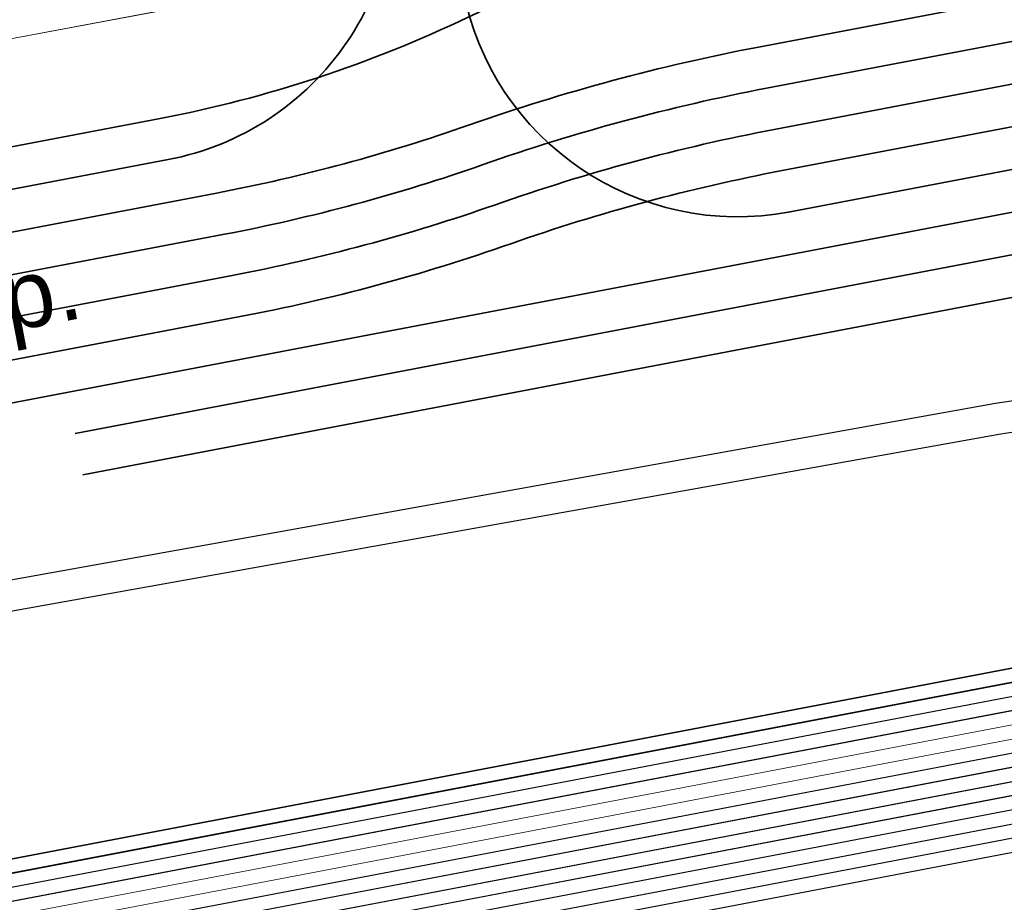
# Model space of a CAD drawing. Header units: metres. Extents: x -502 to 161, y -108 to 174.
# Tile 386 of 656: x -130.74 to -127.22, y -28.11 to -24.96. Entities that reach past the tile are written whole.
import ezdxf

# ---------------------------------------------------------------- set-up
doc = ezdxf.new("R2010")
doc.units = ezdxf.units.M
doc.header["$LTSCALE"] = 0.1
doc.linetypes.add('237', pattern=[93, 75, -18])
doc.linetypes.add('239', pattern=[93, 75, -18])
for name, color, linetype in [('BRI31-005.05-5p02-Koordinierung Lageplan 4. BA ZOB West 2022-06-15', 7, 'Continuous'), ('BRI31-005.06-5f07-Koordinierung Lageplan 4. BA ZOB Fernbusbahnh', 7, 'Continuous'), ('BRI32-005.02-5f05-Koordinierung Schemaplan 4 BA ZOB Teilbereich', 7, 'Continuous'), ('BRI32-005.03-5f06-Koordinierung Schemaplan 4 BA ZOB Teilbereich 2 Ost - Bahnhofsallee 2023-01-21', 7, 'Continuous')]:
    doc.layers.add(name, color=color, linetype=linetype)
doc.styles.add('Arial', font='arial.ttf')

msp = doc.modelspace()

# ---------------------------------------------------------------- linework, layer by layer
at = {"layer": 'BRI31-005.05-5p02-Koordinierung Lageplan 4. BA ZOB West 2022-06-15', "color": 7, "linetype": 'Continuous', "lineweight": 18, "transparency": 33554687}
msp.add_line((-155.1515, -29.6079), (-106.4774, -20.456), dxfattribs=at)
msp.add_line((-155.1515, -29.6079), (-106.4774, -20.456), dxfattribs=at)
at = {"layer": 'BRI31-005.05-5p02-Koordinierung Lageplan 4. BA ZOB West 2022-06-15', "color": 6, "linetype": 'Continuous', "lineweight": 25, "true_color": 0xff00ff, "transparency": 33554687, "flags": 128}
for points in [[(-12.8197, -7.1584), (-13.0948, -7.1684), (-17.6753, -7.3484), (-25.0233, -7.7685), (-29.4119, -8.0888), (-36.588, -9.7298), (-36.8022, -9.7791), (-48.761, -11.229), (-54.8582, -12.3594), (-60.5568, -13.5195), (-72.2392, -15.9794), (-83.9386, -18.0493), (-95.7552, -20.2994), (-107.5641, -22.6294), (-119.3715, -24.8394), (-124.8625, -26.009), (-126.093, -26.1489), (-127.2478, -26.3291), (-138.8097, -28.3993), (-150.5411, -30.6494), (-156.6329, -31.8278), (-162.3974, -31.1788), (-174.3003, -29.339)], [(-174.3171, -29.4477), (-162.412, -31.2879), (-156.6285, -31.939), (-150.5203, -30.7574), (-138.7897, -28.5075), (-127.2296, -26.4376), (-126.0783, -26.2579), (-124.8448, -26.1177), (-119.3499, -24.9473), (-107.5433, -22.7374), (-95.7342, -20.4074), (-83.9188, -18.1575), (-72.2182, -16.0874), (-60.5345, -13.6272), (-54.8372, -12.4674), (-48.7444, -11.3378), (-36.7832, -9.8876), (-36.5634, -9.837), (-29.3955, -8.1979), (-25.0161, -7.8783), (-17.67, -7.4583), (-13.0906, -7.2783), (-12.8157, -7.2683)]]:
    msp.add_lwpolyline(points, dxfattribs=at)
at = {"layer": 'BRI31-005.05-5p02-Koordinierung Lageplan 4. BA ZOB West 2022-06-15', "color": 190, "linetype": 'Continuous', "lineweight": 35, "true_color": 0x7f00ff, "transparency": 33554687, "flags": 128}
for points in [[(-55.7007, -13.3634), (-59.4327, -13.9934), (-61.4087, -14.3464), (-62.2647, -14.4984), (-62.6667, -14.5974), (-62.8907, -14.7334), (-63.5967, -15.2334), (-64.4177, -15.8004), (-64.8657, -15.8864), (-69.7037, -16.7484), (-75.4637, -17.6884), (-81.7337, -18.6534), (-88.9077, -20.0034), (-93.6827, -20.7334), (-98.9647, -21.6334), (-104.5957, -22.9234), (-121.8907, -26.2934), (-126.8117, -27.2034), (-150.4477, -31.7134), (-157.1307, -33.0134), (-162.7687, -32.1234), (-174.7807, -30.4434), (-178.1477, -29.6134), (-179.1357, -29.4334)], [(-93.6747, -20.7824), (-98.9547, -21.6824), (-104.5847, -22.9724), (-121.8807, -26.3424), (-126.8027, -27.2524), (-150.4387, -31.7624), (-150.7407, -31.8214), (-157.1297, -33.0644), (-162.7757, -32.1724), (-174.7877, -30.4934), (-178.1567, -29.6624), (-179.1357, -29.4844)]]:
    msp.add_lwpolyline(points, dxfattribs=at)
at = {"layer": 'BRI31-005.05-5p02-Koordinierung Lageplan 4. BA ZOB West 2022-06-15', "color": 250, "linetype": 'Continuous', "lineweight": 25, "true_color": 0x333333, "transparency": 33554687, "flags": 128}
for points in [[(-179.1357, -29.7394), (-178.2047, -29.9074), (-176.5237, -30.3244), (-174.8367, -30.8434), (-162.8247, -32.5154), (-157.1227, -33.4214), (-150.6707, -32.1644), (-150.3757, -32.1054), (-126.7397, -27.5954), (-121.8107, -26.6854), (-104.5117, -23.3154), (-93.6067, -21.1744), (-88.8337, -20.4444), (-81.6527, -19.0944), (-75.3827, -18.1294), (-69.6317, -17.1894), (-64.2647, -16.2324), (-63.2977, -15.6984), (-62.6077, -15.0894), (-62.1947, -14.8414), (-59.6597, -14.3864), (-59.3767, -14.3364), (-55.6447, -13.7064)], [(-55.6367, -13.7554), (-59.3687, -14.3854), (-59.6507, -14.4354), (-62.1767, -14.8894), (-62.5777, -15.1304), (-63.2687, -15.7394), (-64.2477, -16.2804), (-69.6237, -17.2384), (-75.3737, -18.1784), (-81.6437, -19.1434), (-88.8257, -20.4934), (-93.5977, -21.2234), (-104.5017, -23.3644), (-121.8007, -26.7344), (-126.7307, -27.6444), (-150.3667, -32.1544), (-150.6607, -32.2134), (-157.1217, -33.4724), (-162.8317, -32.5644), (-174.8437, -30.8934), (-176.5357, -30.3734), (-178.2147, -29.9564), (-179.1357, -29.7904)], [(-55.6287, -13.8044), (-59.3607, -14.4344), (-59.6427, -14.4844), (-62.1587, -14.9374), (-62.5477, -15.1714), (-63.2397, -15.7804), (-64.2307, -16.3284), (-69.6157, -17.2874), (-75.3647, -18.2274), (-81.6347, -19.1924), (-88.8177, -20.5424), (-93.5887, -21.2724), (-104.4917, -23.4134), (-121.7907, -26.7834), (-126.7217, -27.6934), (-150.3577, -32.2034), (-150.6507, -32.2624), (-157.1207, -33.5234), (-162.8387, -32.6134), (-174.8507, -30.9434), (-176.5477, -30.4224), (-178.2247, -30.0054), (-179.1357, -29.8414)], [(-55.6207, -13.8534), (-59.3527, -14.4834), (-59.6277, -14.5324), (-62.1407, -14.9854), (-62.5177, -15.2124), (-63.2107, -15.8214), (-64.2137, -16.3764), (-69.6077, -17.3364), (-75.3557, -18.2764), (-81.6257, -19.2414), (-88.8097, -20.5914), (-93.5797, -21.3214), (-104.4817, -23.4624), (-121.7807, -26.8324), (-126.7127, -27.7424), (-150.3487, -32.2524), (-150.6407, -32.3114), (-157.1197, -33.5744), (-162.8457, -32.6624), (-174.8577, -30.9934), (-176.5597, -30.4714), (-178.2347, -30.0544), (-179.1357, -29.8924)], [(-55.6127, -13.9024), (-59.3447, -14.5324), (-59.6247, -14.5824), (-62.1227, -15.0334), (-62.4877, -15.2534), (-63.1817, -15.8624), (-64.1967, -16.4244), (-69.5997, -17.3854), (-75.3467, -18.3254), (-81.6167, -19.2904), (-88.8017, -20.6404), (-93.5707, -21.3704), (-104.4717, -23.5114), (-121.7707, -26.8814), (-126.7037, -27.7914), (-150.3397, -32.3014), (-150.6307, -32.3604), (-157.1187, -33.6254), (-162.8527, -32.7114), (-174.8647, -31.0434), (-176.5717, -30.5204), (-178.2447, -30.1034), (-179.1357, -29.9434)], [(-55.6047, -13.9514), (-59.3367, -14.5814), (-62.1047, -15.0814), (-62.4577, -15.2944), (-63.1527, -15.9034), (-64.1797, -16.4724), (-69.5917, -17.4344), (-75.3377, -18.3744), (-81.6077, -19.3394), (-88.7937, -20.6894), (-93.5617, -21.4194), (-104.4617, -23.5604), (-121.7607, -26.9304), (-126.6947, -27.8404), (-150.3307, -32.3504), (-150.6207, -32.4094), (-157.1177, -33.6764), (-162.8597, -32.7604), (-174.8717, -31.0934), (-176.5837, -30.5694), (-178.2547, -30.1524), (-179.1357, -29.9944)], [(-62.5057, -14.9114), (-62.7017, -15.0274), (-63.4007, -15.5204), (-64.2987, -16.1364), (-69.6477, -17.0914), (-75.4007, -18.0314), (-81.6707, -18.9964), (-88.8497, -20.3464), (-93.6247, -21.0764), (-104.5317, -23.2174), (-121.8307, -26.5874), (-126.7577, -27.4974), (-150.3937, -32.0074), (-150.6907, -32.0664), (-157.1247, -33.3194), (-162.8107, -32.4174), (-174.8227, -30.7434), (-176.4997, -30.2264), (-178.1847, -29.8094), (-179.1357, -29.6374)], [(-62.4797, -14.9544), (-62.6747, -15.0694), (-63.3727, -15.5614), (-64.2817, -16.1844), (-69.6397, -17.1404), (-75.3917, -18.0804), (-81.6617, -19.0454), (-88.8417, -20.3954), (-93.6157, -21.1254), (-104.5217, -23.2664), (-121.8207, -26.6364), (-126.7487, -27.5464), (-150.3847, -32.0564), (-150.6807, -32.1154), (-157.1237, -33.3704), (-162.8177, -32.4664), (-174.8297, -30.7934), (-176.5117, -30.2754), (-178.1947, -29.8584), (-179.1357, -29.6884)], [(-93.6667, -20.8314), (-98.9447, -21.7314), (-104.5737, -23.0214), (-121.8707, -26.3914), (-126.7937, -27.3014), (-150.4297, -31.8114), (-150.7307, -31.8704), (-157.1287, -33.1154), (-162.7827, -32.2214), (-174.7947, -30.5434), (-178.1657, -29.7114), (-179.1357, -29.5354)], [(-93.6587, -20.8804), (-98.9347, -21.7804), (-104.5627, -23.0704), (-121.8607, -26.4404), (-126.7847, -27.3504), (-150.4207, -31.8604), (-150.7207, -31.9194), (-157.1277, -33.1664), (-162.7897, -32.2704), (-174.8017, -30.5934), (-178.1747, -29.7604), (-179.1357, -29.5864)]]:
    msp.add_lwpolyline(points, dxfattribs=at)
at = {"layer": 'BRI31-005.05-5p02-Koordinierung Lageplan 4. BA ZOB West 2022-06-15', "color": 7, "linetype": '239', "lineweight": 18, "transparency": 33554687, "flags": 128}
msp.add_lwpolyline([(-155.1515, -29.6079), (-106.4774, -20.456), (-106.6067, -19.7681), (-155.2808, -28.92)], dxfattribs=at)
at = {"layer": 'BRI31-005.05-5p02-Koordinierung Lageplan 4. BA ZOB West 2022-06-15', "color": 116, "linetype": 'Continuous', "lineweight": 13, "true_color": 0x007f3f, "transparency": 33554687, "flags": 128}
for points in [[(-150.4307, -31.8114), (-126.7937, -27.3014), (-121.8697, -26.3914), (-104.5727, -23.0214), (-98.8977, -21.7234), (-93.6667, -20.8304)], [(-150.4217, -31.8604), (-126.7847, -27.3504), (-121.8597, -26.4404), (-104.5617, -23.0704), (-98.9347, -21.7804), (-93.6587, -20.8794)], [(-93.6347, -21.0284), (-98.8577, -21.9194), (-104.5307, -23.2174), (-121.8317, -26.5874), (-126.7577, -27.4974), (-150.3927, -32.0074)], [(-93.6267, -21.0774), (-98.8947, -21.9764), (-104.5197, -23.2664), (-121.8217, -26.6364), (-126.7487, -27.5464), (-150.3837, -32.0564)]]:
    msp.add_lwpolyline(points, dxfattribs=at)
at = {"layer": 'BRI31-005.05-5p02-Koordinierung Lageplan 4. BA ZOB West 2022-06-15', "color": 251, "linetype": 'Continuous', "lineweight": 13, "true_color": 0x5b5b5b, "transparency": 33554687, "flags": 128}
for points in [[(-93.6507, -20.9294), (-98.8777, -21.8214), (-104.5517, -23.1194), (-121.8507, -26.4894), (-126.7757, -27.3994), (-150.4117, -31.9094), (-150.7107, -31.9684), (-157.1267, -33.2174), (-162.7967, -32.3194), (-174.8087, -30.6434), (-176.5547, -29.7624), (-176.4667, -28.8414), (-176.3907, -28.5144)], [(-93.6427, -20.9784), (-98.9147, -21.8784), (-104.5407, -23.1684), (-121.8407, -26.5384), (-126.7667, -27.4484), (-150.4027, -31.9584), (-150.7007, -32.0174), (-157.1257, -33.2684), (-162.8037, -32.3684), (-174.8157, -30.6934), (-176.6607, -29.8214), (-176.5657, -28.8254), (-176.4877, -28.4914)]]:
    msp.add_lwpolyline(points, dxfattribs=at)
at = {"layer": 'BRI31-005.05-5p02-Koordinierung Lageplan 4. BA ZOB West 2022-06-15', "color": 7, "linetype": 'Continuous', "lineweight": 35, "transparency": 33554687, "flags": 128}
for points in [[(-129.6478, -22.252), (-129.1528, -24.8479), (-129.1528, -24.8479, 0.414213), (-127.9832, -25.6428), (-127.9832, -25.6428), (-126.1708, -25.2972, 0.086894), (-124.5576, -24.6868, -0.086894), (-122.7992, -24.0213)], [(-138.6494, -26.7384), (-138.0339, -26.6704, -0.189316), (-137.6121, -26.7817, 0.208112), (-136.3043, -27.0769), (-129.9779, -25.8705, 0.037142), (-129.0369, -25.6175, -0.037666), (-128.0394, -25.3481), (-126.5977, -25.0732), (-126.5977, -25.0732, 0.076344), (-124.9953, -24.5049), (-124.9953, -24.5049), (-124.9953, -24.5049, -0.045343), (-123.1385, -23.7142), (-123.1385, -23.7142, -0.068324), (-122.4321, -23.5889), (-122.4321, -23.5889, 0.035903), (-121.7143, -23.509), (-121.7143, -23.509)], [(-121.7143, -23.509), (-121.7143, -23.509, 0.077797), (-124.9243, -24.6371), (-124.9243, -24.6371), (-124.9243, -24.6371, -0.076344), (-126.5696, -25.2206), (-126.5696, -25.2206), (-128.0113, -25.4955, 0.037449), (-128.9815, -25.757), (-128.9815, -25.757, -0.037369), (-129.9498, -26.0178), (-129.9498, -26.0178), (-136.2762, -27.2242), (-136.2762, -27.2242, -0.208112), (-137.7007, -26.9027), (-137.7007, -26.9027, 0.128116), (-138.1528, -26.7235, 0.076484), (-138.6494, -26.7384)], [(-139.7344, -27.2507), (-139.7344, -27.2507, -0.109826), (-137.9907, -27.3137), (-137.9907, -27.3137, 0.111281), (-136.2481, -27.3716), (-126.1427, -25.4446)]]:
    msp.add_lwpolyline(points, format="xyb", dxfattribs=at)
at = {"layer": 'BRI31-005.05-5p02-Koordinierung Lageplan 4. BA ZOB West 2022-06-15', "color": 190, "linetype": 'Continuous', "lineweight": 35, "true_color": 0x7f00ff, "transparency": 33554687, "flags": 128}
for points in [[(-138.7039, -26.4434, 0.088199), (-138.3958, -26.3279, -0.105021), (-138.086, -26.2234, -0.189314), (-137.3461, -26.4187), (-137.3461, -26.4187, 0.208112), (-136.3886, -26.6348), (-136.3886, -26.6348), (-130.2075, -25.4562, 0.414214), (-129.4125, -24.2866), (-129.7951, -22.2801)], [(-138.7039, -26.4434), (-138.0687, -26.3724), (-138.0687, -26.3724, -0.189315), (-137.4347, -26.5397), (-137.4347, -26.5397), (-137.4347, -26.5397, 0.208114), (-136.3605, -26.7822), (-136.3605, -26.7822), (-130.0341, -25.5758), (-130.0341, -25.5758, 0.0374), (-129.13, -25.3322), (-129.13, -25.3322, -0.037418), (-128.0956, -25.0535), (-126.6539, -24.7786), (-126.6539, -24.7786, 0.076344), (-125.1374, -24.2407), (-125.1374, -24.2407, -0.045343), (-123.2306, -23.4287), (-123.2306, -23.4287, -0.052476), (-122.6289, -23.3023), (-122.6289, -23.3023), (-121.7688, -23.214)]]:
    msp.add_lwpolyline(points, format="xyb", dxfattribs=at)
at = {"layer": 'BRI31-005.05-5p02-Koordinierung Lageplan 4. BA ZOB West 2022-06-15', "color": 1, "linetype": 'Continuous', "lineweight": 35, "true_color": 0xff0000, "transparency": 33554687, "flags": 128}
msp.add_lwpolyline([(-121.8196, -22.9387, -0.086678), (-122.2836, -22.9432), (-122.2836, -22.9432, 0.048933), (-122.8326, -22.9072, 0.068988), (-123.3611, -22.998), (-123.3611, -22.998, 0.045511), (-125.3504, -23.8443), (-125.3504, -23.8443, -0.076344), (-126.7382, -24.3365), (-128.0325, -24.5833, 0.064943), (-129.134, -24.9461), (-129.134, -24.9461, -0.064946), (-130.2356, -25.3088), (-130.2356, -25.3088), (-136.4167, -26.4875), (-136.4167, -26.4875, -0.208112), (-137.2574, -26.2978), (-137.2574, -26.2978, 0.189316), (-138.1034, -26.0744)], format="xyb", dxfattribs=at)
at = {"layer": 'BRI31-005.05-5p02-Koordinierung Lageplan 4. BA ZOB West 2022-06-15', "color": 3, "linetype": 'Continuous', "lineweight": 35, "true_color": 0x00ff00, "transparency": 33554687, "flags": 128}
msp.add_lwpolyline([(-138.6767, -26.5909), (-138.0513, -26.5214, -0.189315), (-137.5234, -26.6607), (-137.5234, -26.6607, 0.208112), (-136.3324, -26.9295), (-136.3324, -26.9295), (-130.006, -25.7232), (-130.006, -25.7232, 0.037368), (-129.081, -25.474), (-129.081, -25.474, -0.037448), (-128.0675, -25.2008), (-126.6258, -24.9259, 0.076344), (-125.0664, -24.3728), (-125.0664, -24.3728, -0.045343), (-123.1846, -23.5715), (-123.1846, -23.5715), (-123.1846, -23.5715, -0.052337), (-122.6151, -23.4516), (-122.6151, -23.4516), (-121.7415, -23.3615)], format="xyb", dxfattribs=at)
at = {"layer": 'BRI31-005.05-5p02-Koordinierung Lageplan 4. BA ZOB West 2022-06-15', "color": 3, "linetype": '237', "lineweight": 35, "true_color": 0x00ff00, "transparency": 33554687, "flags": 128}
msp.add_lwpolyline([(-139.7071, -27.3982, -0.110393), (-138.0202, -27.461), (-138.0202, -27.461, 0.110748), (-136.22, -27.5189), (-136.22, -27.5189), (-126.1146, -25.5919)], format="xyb", dxfattribs=at)
at = {"layer": 'BRI31-005.05-5p02-Koordinierung Lageplan 4. BA ZOB West 2022-06-15', "color": 7, "linetype": '237', "lineweight": 35, "transparency": 33554687, "flags": 128}
msp.add_lwpolyline([(-139.6799, -27.5457, -0.110415), (-138.058, -27.6061), (-138.058, -27.6061, 0.110767), (-136.1919, -27.6663), (-136.1919, -27.6663), (-126.0865, -25.7393)], format="xyb", dxfattribs=at)
at = {"layer": 'BRI31-005.06-5f07-Koordinierung Lageplan 4. BA ZOB Fernbusbahnh', "color": 190, "linetype": 'Continuous', "lineweight": 30, "true_color": 0x7f00ff, "transparency": 33554687, "flags": 128}
for points in [[(-55.7007, -13.3634), (-59.4327, -13.9934), (-61.4087, -14.3464), (-62.2647, -14.4984), (-62.6667, -14.5974), (-62.8907, -14.7334), (-63.5967, -15.2334), (-64.4177, -15.8004), (-64.8657, -15.8864), (-69.7037, -16.7484), (-75.4637, -17.6884), (-81.7337, -18.6534), (-88.9077, -20.0034), (-93.6827, -20.7334), (-98.9647, -21.6334), (-104.5957, -22.9234), (-121.8907, -26.2934), (-126.8117, -27.2034), (-150.4477, -31.7134), (-157.1307, -33.0134), (-162.7687, -32.1234), (-174.7807, -30.4434), (-178.1477, -29.6134), (-179.1357, -29.4334)], [(-93.6747, -20.7824), (-98.9547, -21.6824), (-104.5847, -22.9724), (-121.8807, -26.3424), (-126.8027, -27.2524), (-150.4387, -31.7624), (-150.7407, -31.8214), (-157.1297, -33.0644), (-162.7757, -32.1724), (-174.7877, -30.4934), (-178.1567, -29.6624), (-179.1357, -29.4844)]]:
    msp.add_lwpolyline(points, dxfattribs=at)
at = {"layer": 'BRI31-005.06-5f07-Koordinierung Lageplan 4. BA ZOB Fernbusbahnh', "color": 250, "linetype": 'Continuous', "lineweight": 20, "true_color": 0x333333, "transparency": 33554687, "flags": 128}
for points in [[(-179.1357, -29.7394), (-178.2047, -29.9074), (-176.5237, -30.3244), (-174.8367, -30.8434), (-162.8247, -32.5154), (-157.1227, -33.4214), (-150.6707, -32.1644), (-150.3757, -32.1054), (-126.7397, -27.5954), (-121.8107, -26.6854), (-104.5117, -23.3154), (-93.6067, -21.1744), (-88.8337, -20.4444), (-81.6527, -19.0944), (-75.3827, -18.1294), (-69.6317, -17.1894), (-64.2647, -16.2324), (-63.2977, -15.6984), (-62.6077, -15.0894), (-62.1947, -14.8414), (-59.6597, -14.3864), (-59.3767, -14.3364), (-55.6447, -13.7064)], [(-55.6367, -13.7554), (-59.3687, -14.3854), (-59.6507, -14.4354), (-62.1767, -14.8894), (-62.5777, -15.1304), (-63.2687, -15.7394), (-64.2477, -16.2804), (-69.6237, -17.2384), (-75.3737, -18.1784), (-81.6437, -19.1434), (-88.8257, -20.4934), (-93.5977, -21.2234), (-104.5017, -23.3644), (-121.8007, -26.7344), (-126.7307, -27.6444), (-150.3667, -32.1544), (-150.6607, -32.2134), (-157.1217, -33.4724), (-162.8317, -32.5644), (-174.8437, -30.8934), (-176.5357, -30.3734), (-178.2147, -29.9564), (-179.1357, -29.7904)], [(-55.6287, -13.8044), (-59.3607, -14.4344), (-59.6427, -14.4844), (-62.1587, -14.9374), (-62.5477, -15.1714), (-63.2397, -15.7804), (-64.2307, -16.3284), (-69.6157, -17.2874), (-75.3647, -18.2274), (-81.6347, -19.1924), (-88.8177, -20.5424), (-93.5887, -21.2724), (-104.4917, -23.4134), (-121.7907, -26.7834), (-126.7217, -27.6934), (-150.3577, -32.2034), (-150.6507, -32.2624), (-157.1207, -33.5234), (-162.8387, -32.6134), (-174.8507, -30.9434), (-176.5477, -30.4224), (-178.2247, -30.0054), (-179.1357, -29.8414)], [(-55.6207, -13.8534), (-59.3527, -14.4834), (-59.6277, -14.5324), (-62.1407, -14.9854), (-62.5177, -15.2124), (-63.2107, -15.8214), (-64.2137, -16.3764), (-69.6077, -17.3364), (-75.3557, -18.2764), (-81.6257, -19.2414), (-88.8097, -20.5914), (-93.5797, -21.3214), (-104.4817, -23.4624), (-121.7807, -26.8324), (-126.7127, -27.7424), (-150.3487, -32.2524), (-150.6407, -32.3114), (-157.1197, -33.5744), (-162.8457, -32.6624), (-174.8577, -30.9934), (-176.5597, -30.4714), (-178.2347, -30.0544), (-179.1357, -29.8924)], [(-55.6127, -13.9024), (-59.3447, -14.5324), (-59.6247, -14.5824), (-62.1227, -15.0334), (-62.4877, -15.2534), (-63.1817, -15.8624), (-64.1967, -16.4244), (-69.5997, -17.3854), (-75.3467, -18.3254), (-81.6167, -19.2904), (-88.8017, -20.6404), (-93.5707, -21.3704), (-104.4717, -23.5114), (-121.7707, -26.8814), (-126.7037, -27.7914), (-150.3397, -32.3014), (-150.6307, -32.3604), (-157.1187, -33.6254), (-162.8527, -32.7114), (-174.8647, -31.0434), (-176.5717, -30.5204), (-178.2447, -30.1034), (-179.1357, -29.9434)], [(-55.6047, -13.9514), (-59.3367, -14.5814), (-62.1047, -15.0814), (-62.4577, -15.2944), (-63.1527, -15.9034), (-64.1797, -16.4724), (-69.5917, -17.4344), (-75.3377, -18.3744), (-81.6077, -19.3394), (-88.7937, -20.6894), (-93.5617, -21.4194), (-104.4617, -23.5604), (-121.7607, -26.9304), (-126.6947, -27.8404), (-150.3307, -32.3504), (-150.6207, -32.4094), (-157.1177, -33.6764), (-162.8597, -32.7604), (-174.8717, -31.0934), (-176.5837, -30.5694), (-178.2547, -30.1524), (-179.1357, -29.9944)], [(-62.5057, -14.9114), (-62.7017, -15.0274), (-63.4007, -15.5204), (-64.2987, -16.1364), (-69.6477, -17.0914), (-75.4007, -18.0314), (-81.6707, -18.9964), (-88.8497, -20.3464), (-93.6247, -21.0764), (-104.5317, -23.2174), (-121.8307, -26.5874), (-126.7577, -27.4974), (-150.3937, -32.0074), (-150.6907, -32.0664), (-157.1247, -33.3194), (-162.8107, -32.4174), (-174.8227, -30.7434), (-176.4997, -30.2264), (-178.1847, -29.8094), (-179.1357, -29.6374)], [(-62.4797, -14.9544), (-62.6747, -15.0694), (-63.3727, -15.5614), (-64.2817, -16.1844), (-69.6397, -17.1404), (-75.3917, -18.0804), (-81.6617, -19.0454), (-88.8417, -20.3954), (-93.6157, -21.1254), (-104.5217, -23.2664), (-121.8207, -26.6364), (-126.7487, -27.5464), (-150.3847, -32.0564), (-150.6807, -32.1154), (-157.1237, -33.3704), (-162.8177, -32.4664), (-174.8297, -30.7934), (-176.5117, -30.2754), (-178.1947, -29.8584), (-179.1357, -29.6884)], [(-93.6667, -20.8314), (-98.9447, -21.7314), (-104.5737, -23.0214), (-121.8707, -26.3914), (-126.7937, -27.3014), (-150.4297, -31.8114), (-150.7307, -31.8704), (-157.1287, -33.1154), (-162.7827, -32.2214), (-174.7947, -30.5434), (-178.1657, -29.7114), (-179.1357, -29.5354)], [(-93.6587, -20.8804), (-98.9347, -21.7804), (-104.5627, -23.0704), (-121.8607, -26.4404), (-126.7847, -27.3504), (-150.4207, -31.8604), (-150.7207, -31.9194), (-157.1277, -33.1664), (-162.7897, -32.2704), (-174.8017, -30.5934), (-178.1747, -29.7604), (-179.1357, -29.5864)]]:
    msp.add_lwpolyline(points, dxfattribs=at)
at = {"layer": 'BRI31-005.06-5f07-Koordinierung Lageplan 4. BA ZOB Fernbusbahnh', "color": 1, "linetype": 'Continuous', "lineweight": 30, "true_color": 0xff0000, "transparency": 33554687, "flags": 128}
msp.add_lwpolyline([(-121.8196, -22.9387, -0.086678), (-122.2836, -22.9432), (-122.2836, -22.9432, 0.048933), (-122.8326, -22.9072, 0.068988), (-123.3611, -22.998), (-123.3611, -22.998, 0.045511), (-125.3504, -23.8443), (-125.3504, -23.8443, -0.076344), (-126.7382, -24.3365), (-128.0325, -24.5833, 0.064943), (-129.134, -24.9461), (-129.134, -24.9461, -0.064946), (-130.2356, -25.3088), (-130.2356, -25.3088), (-136.4167, -26.4875), (-136.4167, -26.4875, -0.208112), (-137.2574, -26.2978), (-137.2574, -26.2978, 0.189316), (-138.1034, -26.0744)], format="xyb", dxfattribs=at)
at = {"layer": 'BRI32-005.02-5f05-Koordinierung Schemaplan 4 BA ZOB Teilbereich', "color": 6, "linetype": 'Continuous', "lineweight": 25, "true_color": 0xff00ff, "transparency": 33554687, "flags": 128}
for points in [[(-12.8197, -7.1584), (-13.0948, -7.1684), (-17.6753, -7.3484), (-25.0233, -7.7685), (-29.4119, -8.0888), (-36.588, -9.7298), (-36.8022, -9.7791), (-48.761, -11.229), (-54.8582, -12.3594), (-60.5568, -13.5195), (-72.2392, -15.9794), (-83.9386, -18.0493), (-95.7552, -20.2994), (-107.5641, -22.6294), (-119.3715, -24.8394), (-124.8625, -26.009), (-126.093, -26.1489), (-127.2478, -26.3291), (-138.8097, -28.3993), (-150.5411, -30.6494), (-156.6329, -31.8278), (-162.3974, -31.1788), (-174.3003, -29.339)], [(-174.3171, -29.4477), (-162.412, -31.2879), (-156.6285, -31.939), (-150.5203, -30.7574), (-138.7897, -28.5075), (-127.2296, -26.4376), (-126.0783, -26.2579), (-124.8448, -26.1177), (-119.3499, -24.9473), (-107.5433, -22.7374), (-95.7342, -20.4074), (-83.9188, -18.1575), (-72.2182, -16.0874), (-60.5345, -13.6272), (-54.8372, -12.4674), (-48.7444, -11.3378), (-36.7832, -9.8876), (-36.5634, -9.837), (-29.3955, -8.1979), (-25.0161, -7.8783), (-17.67, -7.4583), (-13.0906, -7.2783), (-12.8157, -7.2683)]]:
    msp.add_lwpolyline(points, dxfattribs=at)
at = {"layer": 'BRI32-005.02-5f05-Koordinierung Schemaplan 4 BA ZOB Teilbereich', "color": 190, "linetype": 'Continuous', "lineweight": 35, "true_color": 0x7f00ff, "transparency": 33554687, "flags": 128}
for points in [[(-55.7007, -13.3634), (-59.4327, -13.9934), (-61.4087, -14.3464), (-62.2647, -14.4984), (-62.6667, -14.5974), (-62.8907, -14.7334), (-63.5967, -15.2334), (-64.4177, -15.8004), (-64.8657, -15.8864), (-69.7037, -16.7484), (-75.4637, -17.6884), (-81.7337, -18.6534), (-88.9077, -20.0034), (-93.6827, -20.7334), (-98.9647, -21.6334), (-104.5957, -22.9234), (-121.8907, -26.2934), (-126.8117, -27.2034), (-150.4477, -31.7134), (-157.1307, -33.0134), (-162.7687, -32.1234), (-174.7807, -30.4434), (-178.1477, -29.6134), (-179.1357, -29.4334)], [(-93.6747, -20.7824), (-98.9547, -21.6824), (-104.5847, -22.9724), (-121.8807, -26.3424), (-126.8027, -27.2524), (-150.4387, -31.7624), (-150.7407, -31.8214), (-157.1297, -33.0644), (-162.7757, -32.1724), (-174.7877, -30.4934), (-178.1567, -29.6624), (-179.1357, -29.4844)]]:
    msp.add_lwpolyline(points, dxfattribs=at)
at = {"layer": 'BRI32-005.02-5f05-Koordinierung Schemaplan 4 BA ZOB Teilbereich', "color": 250, "linetype": 'Continuous', "lineweight": 25, "true_color": 0x333333, "transparency": 33554687, "flags": 128}
for points in [[(-179.1357, -29.7394), (-178.2047, -29.9074), (-176.5237, -30.3244), (-174.8367, -30.8434), (-162.8247, -32.5154), (-157.1227, -33.4214), (-150.6707, -32.1644), (-150.3757, -32.1054), (-126.7397, -27.5954), (-121.8107, -26.6854), (-104.5117, -23.3154), (-93.6067, -21.1744), (-88.8337, -20.4444), (-81.6527, -19.0944), (-75.3827, -18.1294), (-69.6317, -17.1894), (-64.2647, -16.2324), (-63.2977, -15.6984), (-62.6077, -15.0894), (-62.1947, -14.8414), (-59.6597, -14.3864), (-59.3767, -14.3364), (-55.6447, -13.7064)], [(-55.6367, -13.7554), (-59.3687, -14.3854), (-59.6507, -14.4354), (-62.1767, -14.8894), (-62.5777, -15.1304), (-63.2687, -15.7394), (-64.2477, -16.2804), (-69.6237, -17.2384), (-75.3737, -18.1784), (-81.6437, -19.1434), (-88.8257, -20.4934), (-93.5977, -21.2234), (-104.5017, -23.3644), (-121.8007, -26.7344), (-126.7307, -27.6444), (-150.3667, -32.1544), (-150.6607, -32.2134), (-157.1217, -33.4724), (-162.8317, -32.5644), (-174.8437, -30.8934), (-176.5357, -30.3734), (-178.2147, -29.9564), (-179.1357, -29.7904)], [(-55.6287, -13.8044), (-59.3607, -14.4344), (-59.6427, -14.4844), (-62.1587, -14.9374), (-62.5477, -15.1714), (-63.2397, -15.7804), (-64.2307, -16.3284), (-69.6157, -17.2874), (-75.3647, -18.2274), (-81.6347, -19.1924), (-88.8177, -20.5424), (-93.5887, -21.2724), (-104.4917, -23.4134), (-121.7907, -26.7834), (-126.7217, -27.6934), (-150.3577, -32.2034), (-150.6507, -32.2624), (-157.1207, -33.5234), (-162.8387, -32.6134), (-174.8507, -30.9434), (-176.5477, -30.4224), (-178.2247, -30.0054), (-179.1357, -29.8414)], [(-55.6207, -13.8534), (-59.3527, -14.4834), (-59.6277, -14.5324), (-62.1407, -14.9854), (-62.5177, -15.2124), (-63.2107, -15.8214), (-64.2137, -16.3764), (-69.6077, -17.3364), (-75.3557, -18.2764), (-81.6257, -19.2414), (-88.8097, -20.5914), (-93.5797, -21.3214), (-104.4817, -23.4624), (-121.7807, -26.8324), (-126.7127, -27.7424), (-150.3487, -32.2524), (-150.6407, -32.3114), (-157.1197, -33.5744), (-162.8457, -32.6624), (-174.8577, -30.9934), (-176.5597, -30.4714), (-178.2347, -30.0544), (-179.1357, -29.8924)], [(-55.6127, -13.9024), (-59.3447, -14.5324), (-59.6247, -14.5824), (-62.1227, -15.0334), (-62.4877, -15.2534), (-63.1817, -15.8624), (-64.1967, -16.4244), (-69.5997, -17.3854), (-75.3467, -18.3254), (-81.6167, -19.2904), (-88.8017, -20.6404), (-93.5707, -21.3704), (-104.4717, -23.5114), (-121.7707, -26.8814), (-126.7037, -27.7914), (-150.3397, -32.3014), (-150.6307, -32.3604), (-157.1187, -33.6254), (-162.8527, -32.7114), (-174.8647, -31.0434), (-176.5717, -30.5204), (-178.2447, -30.1034), (-179.1357, -29.9434)], [(-55.6047, -13.9514), (-59.3367, -14.5814), (-62.1047, -15.0814), (-62.4577, -15.2944), (-63.1527, -15.9034), (-64.1797, -16.4724), (-69.5917, -17.4344), (-75.3377, -18.3744), (-81.6077, -19.3394), (-88.7937, -20.6894), (-93.5617, -21.4194), (-104.4617, -23.5604), (-121.7607, -26.9304), (-126.6947, -27.8404), (-150.3307, -32.3504), (-150.6207, -32.4094), (-157.1177, -33.6764), (-162.8597, -32.7604), (-174.8717, -31.0934), (-176.5837, -30.5694), (-178.2547, -30.1524), (-179.1357, -29.9944)], [(-93.6667, -20.8314), (-98.9447, -21.7314), (-104.5737, -23.0214), (-121.8707, -26.3914), (-126.7937, -27.3014), (-150.4297, -31.8114), (-150.7307, -31.8704), (-157.1287, -33.1154), (-162.7827, -32.2214), (-174.7947, -30.5434), (-178.1657, -29.7114), (-179.1357, -29.5354)], [(-93.6587, -20.8804), (-98.9347, -21.7804), (-104.5627, -23.0704), (-121.8607, -26.4404), (-126.7847, -27.3504), (-150.4207, -31.8604), (-150.7207, -31.9194), (-157.1277, -33.1664), (-162.7897, -32.2704), (-174.8017, -30.5934), (-178.1747, -29.7604), (-179.1357, -29.5864)]]:
    msp.add_lwpolyline(points, dxfattribs=at)
at = {"layer": 'BRI32-005.02-5f05-Koordinierung Schemaplan 4 BA ZOB Teilbereich', "color": 116, "linetype": 'Continuous', "lineweight": 13, "true_color": 0x007f3f, "transparency": 33554687, "flags": 128}
for points in [[(-150.4307, -31.8114), (-126.7937, -27.3014), (-121.8697, -26.3914), (-104.5727, -23.0214), (-98.8977, -21.7234), (-93.6667, -20.8304)], [(-150.4217, -31.8604), (-126.7847, -27.3504), (-121.8597, -26.4404), (-104.5617, -23.0704), (-98.9347, -21.7804), (-93.6587, -20.8794)], [(-93.6347, -21.0284), (-98.8577, -21.9194), (-104.5307, -23.2174), (-121.8317, -26.5874), (-126.7577, -27.4974), (-150.3927, -32.0074)], [(-93.6267, -21.0774), (-98.8947, -21.9764), (-104.5197, -23.2664), (-121.8217, -26.6364), (-126.7487, -27.5464), (-150.3837, -32.0564)]]:
    msp.add_lwpolyline(points, dxfattribs=at)
at = {"layer": 'BRI32-005.02-5f05-Koordinierung Schemaplan 4 BA ZOB Teilbereich', "color": 251, "linetype": 'Continuous', "lineweight": 13, "true_color": 0x5b5b5b, "transparency": 33554687, "flags": 128}
for points in [[(-93.6507, -20.9294), (-98.8777, -21.8214), (-104.5517, -23.1194), (-121.8507, -26.4894), (-126.7757, -27.3994), (-150.4117, -31.9094), (-150.7107, -31.9684), (-157.1267, -33.2174), (-162.7967, -32.3194), (-174.8087, -30.6434), (-176.5547, -29.7624), (-176.4667, -28.8414), (-176.3907, -28.5144)], [(-93.6427, -20.9784), (-98.9147, -21.8784), (-104.5407, -23.1684), (-121.8407, -26.5384), (-126.7667, -27.4484), (-150.4027, -31.9584), (-150.7007, -32.0174), (-157.1257, -33.2684), (-162.8037, -32.3684), (-174.8157, -30.6934), (-176.6607, -29.8214), (-176.5657, -28.8254), (-176.4877, -28.4914)]]:
    msp.add_lwpolyline(points, dxfattribs=at)
at = {"layer": 'BRI32-005.03-5f06-Koordinierung Schemaplan 4 BA ZOB Teilbereich 2 Ost - Bahnhofsallee 2023-01-21', "color": 7, "linetype": 'Continuous', "lineweight": 13, "transparency": 33554687}
msp.add_line((-155.1515, -29.6079), (-106.4774, -20.456), dxfattribs=at)
msp.add_line((-155.1515, -29.6079), (-106.4774, -20.456), dxfattribs=at)
at = {"layer": 'BRI32-005.03-5f06-Koordinierung Schemaplan 4 BA ZOB Teilbereich 2 Ost - Bahnhofsallee 2023-01-21', "color": 6, "linetype": 'Continuous', "lineweight": 20, "true_color": 0xff00ff, "transparency": 33554687, "flags": 128}
for points in [[(-12.8197, -7.1584), (-13.0948, -7.1684), (-17.6753, -7.3484), (-25.0233, -7.7685), (-29.4119, -8.0888), (-36.588, -9.7298), (-36.8022, -9.7791), (-48.761, -11.229), (-54.8582, -12.3594), (-60.5568, -13.5195), (-72.2392, -15.9794), (-83.9386, -18.0493), (-95.7552, -20.2994), (-107.5641, -22.6294), (-119.3715, -24.8394), (-124.8625, -26.009), (-126.093, -26.1489), (-127.2478, -26.3291), (-138.8097, -28.3993), (-150.5411, -30.6494), (-156.6329, -31.8278), (-162.3974, -31.1788), (-174.3003, -29.339)], [(-174.3171, -29.4477), (-162.412, -31.2879), (-156.6285, -31.939), (-150.5203, -30.7574), (-138.7897, -28.5075), (-127.2296, -26.4376), (-126.0783, -26.2579), (-124.8448, -26.1177), (-119.3499, -24.9473), (-107.5433, -22.7374), (-95.7342, -20.4074), (-83.9188, -18.1575), (-72.2182, -16.0874), (-60.5345, -13.6272), (-54.8372, -12.4674), (-48.7444, -11.3378), (-36.7832, -9.8876), (-36.5634, -9.837), (-29.3955, -8.1979), (-25.0161, -7.8783), (-17.67, -7.4583), (-13.0906, -7.2783), (-12.8157, -7.2683)]]:
    msp.add_lwpolyline(points, dxfattribs=at)
at = {"layer": 'BRI32-005.03-5f06-Koordinierung Schemaplan 4 BA ZOB Teilbereich 2 Ost - Bahnhofsallee 2023-01-21', "color": 190, "linetype": 'Continuous', "lineweight": 30, "true_color": 0x7f00ff, "transparency": 33554687, "flags": 128}
for points in [[(-55.7007, -13.3634), (-59.4327, -13.9934), (-61.4087, -14.3464), (-62.2647, -14.4984), (-62.6667, -14.5974), (-62.8907, -14.7334), (-63.5967, -15.2334), (-64.4177, -15.8004), (-64.8657, -15.8864), (-69.7037, -16.7484), (-75.4637, -17.6884), (-81.7337, -18.6534), (-88.9077, -20.0034), (-93.6827, -20.7334), (-98.9647, -21.6334), (-104.5957, -22.9234), (-121.8907, -26.2934), (-126.8117, -27.2034), (-150.4477, -31.7134), (-157.1307, -33.0134), (-162.7687, -32.1234), (-174.7807, -30.4434), (-178.1477, -29.6134), (-179.1357, -29.4334)], [(-93.6747, -20.7824), (-98.9547, -21.6824), (-104.5847, -22.9724), (-121.8807, -26.3424), (-126.8027, -27.2524), (-150.4387, -31.7624), (-150.7407, -31.8214), (-157.1297, -33.0644), (-162.7757, -32.1724), (-174.7877, -30.4934), (-178.1567, -29.6624), (-179.1357, -29.4844)]]:
    msp.add_lwpolyline(points, dxfattribs=at)
at = {"layer": 'BRI32-005.03-5f06-Koordinierung Schemaplan 4 BA ZOB Teilbereich 2 Ost - Bahnhofsallee 2023-01-21', "color": 250, "linetype": 'Continuous', "lineweight": 20, "true_color": 0x333333, "transparency": 33554687, "flags": 128}
for points in [[(-179.1357, -29.7394), (-178.2047, -29.9074), (-176.5237, -30.3244), (-174.8367, -30.8434), (-162.8247, -32.5154), (-157.1227, -33.4214), (-150.6707, -32.1644), (-150.3757, -32.1054), (-126.7397, -27.5954), (-121.8107, -26.6854), (-104.5117, -23.3154), (-93.6067, -21.1744), (-88.8337, -20.4444), (-81.6527, -19.0944), (-75.3827, -18.1294), (-69.6317, -17.1894), (-64.2647, -16.2324), (-63.2977, -15.6984), (-62.6077, -15.0894), (-62.1947, -14.8414), (-59.6597, -14.3864), (-59.3767, -14.3364), (-55.6447, -13.7064)], [(-55.6367, -13.7554), (-59.3687, -14.3854), (-59.6507, -14.4354), (-62.1767, -14.8894), (-62.5777, -15.1304), (-63.2687, -15.7394), (-64.2477, -16.2804), (-69.6237, -17.2384), (-75.3737, -18.1784), (-81.6437, -19.1434), (-88.8257, -20.4934), (-93.5977, -21.2234), (-104.5017, -23.3644), (-121.8007, -26.7344), (-126.7307, -27.6444), (-150.3667, -32.1544), (-150.6607, -32.2134), (-157.1217, -33.4724), (-162.8317, -32.5644), (-174.8437, -30.8934), (-176.5357, -30.3734), (-178.2147, -29.9564), (-179.1357, -29.7904)], [(-55.6287, -13.8044), (-59.3607, -14.4344), (-59.6427, -14.4844), (-62.1587, -14.9374), (-62.5477, -15.1714), (-63.2397, -15.7804), (-64.2307, -16.3284), (-69.6157, -17.2874), (-75.3647, -18.2274), (-81.6347, -19.1924), (-88.8177, -20.5424), (-93.5887, -21.2724), (-104.4917, -23.4134), (-121.7907, -26.7834), (-126.7217, -27.6934), (-150.3577, -32.2034), (-150.6507, -32.2624), (-157.1207, -33.5234), (-162.8387, -32.6134), (-174.8507, -30.9434), (-176.5477, -30.4224), (-178.2247, -30.0054), (-179.1357, -29.8414)], [(-55.6207, -13.8534), (-59.3527, -14.4834), (-59.6277, -14.5324), (-62.1407, -14.9854), (-62.5177, -15.2124), (-63.2107, -15.8214), (-64.2137, -16.3764), (-69.6077, -17.3364), (-75.3557, -18.2764), (-81.6257, -19.2414), (-88.8097, -20.5914), (-93.5797, -21.3214), (-104.4817, -23.4624), (-121.7807, -26.8324), (-126.7127, -27.7424), (-150.3487, -32.2524), (-150.6407, -32.3114), (-157.1197, -33.5744), (-162.8457, -32.6624), (-174.8577, -30.9934), (-176.5597, -30.4714), (-178.2347, -30.0544), (-179.1357, -29.8924)], [(-55.6127, -13.9024), (-59.3447, -14.5324), (-59.6247, -14.5824), (-62.1227, -15.0334), (-62.4877, -15.2534), (-63.1817, -15.8624), (-64.1967, -16.4244), (-69.5997, -17.3854), (-75.3467, -18.3254), (-81.6167, -19.2904), (-88.8017, -20.6404), (-93.5707, -21.3704), (-104.4717, -23.5114), (-121.7707, -26.8814), (-126.7037, -27.7914), (-150.3397, -32.3014), (-150.6307, -32.3604), (-157.1187, -33.6254), (-162.8527, -32.7114), (-174.8647, -31.0434), (-176.5717, -30.5204), (-178.2447, -30.1034), (-179.1357, -29.9434)], [(-55.6047, -13.9514), (-59.3367, -14.5814), (-62.1047, -15.0814), (-62.4577, -15.2944), (-63.1527, -15.9034), (-64.1797, -16.4724), (-69.5917, -17.4344), (-75.3377, -18.3744), (-81.6077, -19.3394), (-88.7937, -20.6894), (-93.5617, -21.4194), (-104.4617, -23.5604), (-121.7607, -26.9304), (-126.6947, -27.8404), (-150.3307, -32.3504), (-150.6207, -32.4094), (-157.1177, -33.6764), (-162.8597, -32.7604), (-174.8717, -31.0934), (-176.5837, -30.5694), (-178.2547, -30.1524), (-179.1357, -29.9944)], [(-62.5057, -14.9114), (-62.7017, -15.0274), (-63.4007, -15.5204), (-64.2987, -16.1364), (-69.6477, -17.0914), (-75.4007, -18.0314), (-81.6707, -18.9964), (-88.8497, -20.3464), (-93.6247, -21.0764), (-104.5317, -23.2174), (-121.8307, -26.5874), (-126.7577, -27.4974), (-150.3937, -32.0074), (-150.6907, -32.0664), (-157.1247, -33.3194), (-162.8107, -32.4174), (-174.8227, -30.7434), (-176.4997, -30.2264), (-178.1847, -29.8094), (-179.1357, -29.6374)], [(-62.4797, -14.9544), (-62.6747, -15.0694), (-63.3727, -15.5614), (-64.2817, -16.1844), (-69.6397, -17.1404), (-75.3917, -18.0804), (-81.6617, -19.0454), (-88.8417, -20.3954), (-93.6157, -21.1254), (-104.5217, -23.2664), (-121.8207, -26.6364), (-126.7487, -27.5464), (-150.3847, -32.0564), (-150.6807, -32.1154), (-157.1237, -33.3704), (-162.8177, -32.4664), (-174.8297, -30.7934), (-176.5117, -30.2754), (-178.1947, -29.8584), (-179.1357, -29.6884)], [(-93.6667, -20.8314), (-98.9447, -21.7314), (-104.5737, -23.0214), (-121.8707, -26.3914), (-126.7937, -27.3014), (-150.4297, -31.8114), (-150.7307, -31.8704), (-157.1287, -33.1154), (-162.7827, -32.2214), (-174.7947, -30.5434), (-178.1657, -29.7114), (-179.1357, -29.5354)], [(-93.6587, -20.8804), (-98.9347, -21.7804), (-104.5627, -23.0704), (-121.8607, -26.4404), (-126.7847, -27.3504), (-150.4207, -31.8604), (-150.7207, -31.9194), (-157.1277, -33.1664), (-162.7897, -32.2704), (-174.8017, -30.5934), (-178.1747, -29.7604), (-179.1357, -29.5864)]]:
    msp.add_lwpolyline(points, dxfattribs=at)
at = {"layer": 'BRI32-005.03-5f06-Koordinierung Schemaplan 4 BA ZOB Teilbereich 2 Ost - Bahnhofsallee 2023-01-21', "color": 7, "linetype": '239', "lineweight": 13, "transparency": 33554687, "flags": 128}
msp.add_lwpolyline([(-155.1515, -29.6079), (-106.4774, -20.456), (-106.6067, -19.7681), (-155.2808, -28.92)], dxfattribs=at)
at = {"layer": 'BRI32-005.03-5f06-Koordinierung Schemaplan 4 BA ZOB Teilbereich 2 Ost - Bahnhofsallee 2023-01-21', "color": 116, "linetype": 'Continuous', "lineweight": 9, "true_color": 0x007f3f, "transparency": 33554687, "flags": 128}
for points in [[(-150.4307, -31.8114), (-126.7937, -27.3014), (-121.8697, -26.3914), (-104.5727, -23.0214), (-98.8977, -21.7234), (-93.6667, -20.8304)], [(-150.4217, -31.8604), (-126.7847, -27.3504), (-121.8597, -26.4404), (-104.5617, -23.0704), (-98.9347, -21.7804), (-93.6587, -20.8794)], [(-93.6347, -21.0284), (-98.8577, -21.9194), (-104.5307, -23.2174), (-121.8317, -26.5874), (-126.7577, -27.4974), (-150.3927, -32.0074)], [(-93.6267, -21.0774), (-98.8947, -21.9764), (-104.5197, -23.2664), (-121.8217, -26.6364), (-126.7487, -27.5464), (-150.3837, -32.0564)]]:
    msp.add_lwpolyline(points, dxfattribs=at)
at = {"layer": 'BRI32-005.03-5f06-Koordinierung Schemaplan 4 BA ZOB Teilbereich 2 Ost - Bahnhofsallee 2023-01-21', "color": 251, "linetype": 'Continuous', "lineweight": 9, "true_color": 0x5b5b5b, "transparency": 33554687, "flags": 128}
for points in [[(-93.6507, -20.9294), (-98.8777, -21.8214), (-104.5517, -23.1194), (-121.8507, -26.4894), (-126.7757, -27.3994), (-150.4117, -31.9094), (-150.7107, -31.9684), (-157.1267, -33.2174), (-162.7967, -32.3194), (-174.8087, -30.6434), (-176.5547, -29.7624), (-176.4667, -28.8414), (-176.3907, -28.5144)], [(-93.6427, -20.9784), (-98.9147, -21.8784), (-104.5407, -23.1684), (-121.8407, -26.5384), (-126.7667, -27.4484), (-150.4027, -31.9584), (-150.7007, -32.0174), (-157.1257, -33.2684), (-162.8037, -32.3684), (-174.8157, -30.6934), (-176.6607, -29.8214), (-176.5657, -28.8254), (-176.4877, -28.4914)]]:
    msp.add_lwpolyline(points, dxfattribs=at)
at = {"layer": 'BRI32-005.03-5f06-Koordinierung Schemaplan 4 BA ZOB Teilbereich 2 Ost - Bahnhofsallee 2023-01-21', "color": 1, "linetype": 'Continuous', "lineweight": 30, "true_color": 0xff0000, "transparency": 33554687, "flags": 128}
msp.add_lwpolyline([(-121.8196, -22.9387, -0.086678), (-122.2836, -22.9432), (-122.2836, -22.9432, 0.048933), (-122.8326, -22.9072, 0.068988), (-123.3611, -22.998), (-123.3611, -22.998, 0.045511), (-125.3504, -23.8443), (-125.3504, -23.8443, -0.076344), (-126.7382, -24.3365), (-128.0325, -24.5833, 0.064943), (-129.134, -24.9461), (-129.134, -24.9461, -0.064946), (-130.2356, -25.3088), (-130.2356, -25.3088), (-136.4167, -26.4875), (-136.4167, -26.4875, -0.208112), (-137.2574, -26.2978), (-137.2574, -26.2978, 0.189316), (-138.1034, -26.0744)], format="xyb", dxfattribs=at)

# ---------------------------------------------------------------- texts
at = {"layer": 'BRI31-005.05-5p02-Koordinierung Lageplan 4. BA ZOB West 2022-06-15', "color": 7, "transparency": 33554687, "insert": (-132.8185, -26.2167), "char_height": 0.24, "attachment_point": 1, "rotation": 10.7739, "line_spacing_factor": 0.25, "style": 'Arial'}
msp.add_mtext('da 110 Kleinsp.', dxfattribs=at)

doc.saveas('drawing.dxf')
